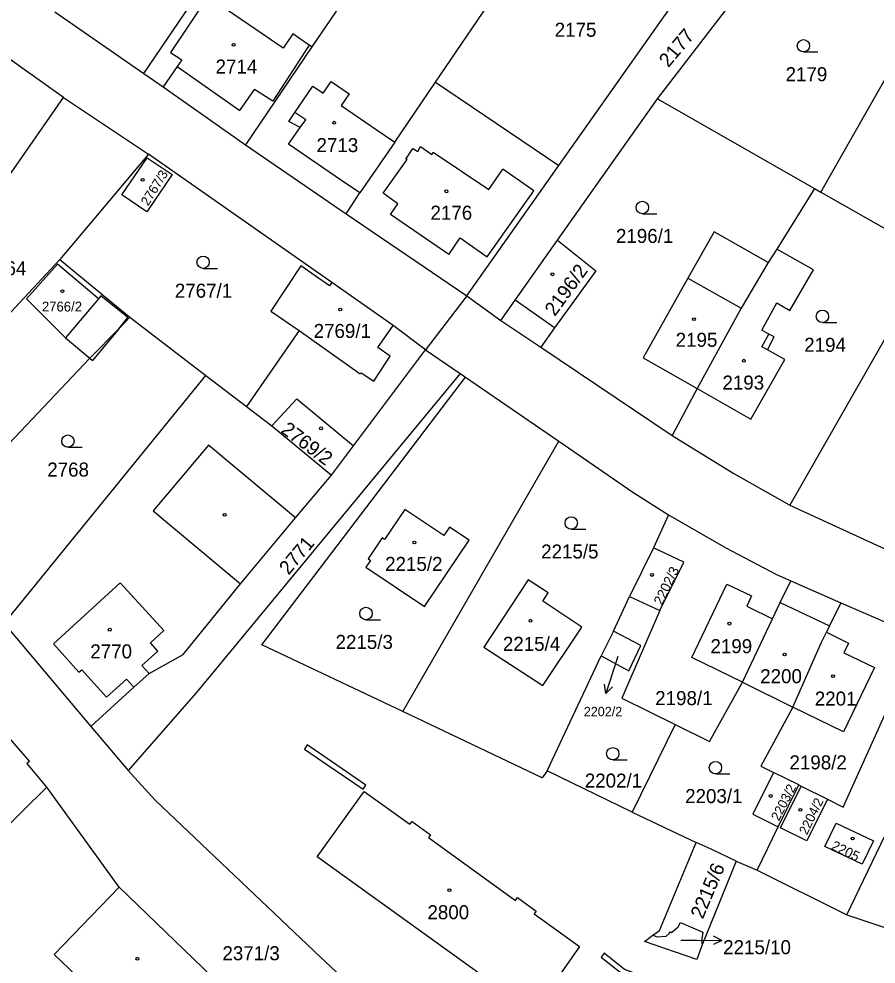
# Model space of a CAD drawing. Extents: x -869103 to -863415, y -1015889 to -1012477.
# Drawn here: x -866307 to -866203, y -1014842.2 to -1014727.5 of the extents above; entities that cross this region are included whole.
import ezdxf

# ---------------------------------------------------------------- set-up
doc = ezdxf.new("R2010")
doc.units = 0
for name, color, linetype in [('Hranice parcel', 7, 'Continuous'), ('Parcelní čísla', 7, 'Continuous'), ('Pop  PČ popisy', 7, 'Continuous'), ('Vnitřní kresba', 7, 'Continuous'), ('Věcná břemena k části', 7, 'Continuous'), ('Značky budov', 7, 'Continuous'), ('Značky kultur', 7, 'Continuous')]:
    doc.layers.add(name, color=color, linetype=linetype)

msp = doc.modelspace()

# ---------------------------------------------------------------- linework, layer by layer
at = {"layer": 'Hranice parcel'}
for p, q in [((-866229.55, -1014737.25), (-866197.69, -1014695.8)), ((-866291.83, -1014734.15), (-866266.43, -1014696.82)), ((-866253.23, -1014704.09), (-866271.45, -1014730.94)), ((-866256.44, -1014735.2), (-866239.77, -1014710.61)), ((-866241.49, -1014745.31), (-866222.81, -1014718.87)), ((-866209.71, -1014748.56), (-866195.73, -1014723.85)), ((-866302.62, -1014726.7), (-866291.83, -1014734.15)), ((-866301.56, -1014737.09), (-866311.73, -1014729.85)), ((-866271.45, -1014730.94), (-866279.51, -1014742.82)), ((-866271.45, -1014730.94), (-866271.79, -1014730.72)), ((-866291.83, -1014734.15), (-866289.49, -1014735.8)), ((-866261.4, -1014742.47), (-866256.44, -1014735.2)), ((-866256.44, -1014735.2), (-866241.49, -1014745.31)), ((-866289.49, -1014735.8), (-866279.51, -1014742.82)), ((-866315.32, -1014756.82), (-866301.56, -1014737.09)), ((-866301.56, -1014737.09), (-866291.25, -1014743.93)), ((-866241.65, -1014754.39), (-866229.55, -1014737.25)), ((-866229.55, -1014737.25), (-866210.49, -1014748.11)), ((-866279.51, -1014742.82), (-866267.27, -1014751.17)), ((-866261.4, -1014742.47), (-866265.64, -1014748.63)), ((-866291.25, -1014743.93), (-866302, -1014756.73)), ((-866269.03, -1014759.49), (-866291.25, -1014743.93)), ((-866252.66, -1014761.12), (-866241.49, -1014745.31)), ((-866267.27, -1014751.17), (-866265.64, -1014748.63)), ((-866210.49, -1014748.11), (-866215.06, -1014755.46)), ((-866210.49, -1014748.11), (-866209.71, -1014748.56)), ((-866209.71, -1014748.56), (-866196.22, -1014756.25)), ((-866267.27, -1014751.17), (-866252.66, -1014761.12)), ((-866216.1, -1014757.07), (-866222.68, -1014753.37)), ((-866215.06, -1014755.46), (-866216.1, -1014757.07)), ((-866311.47, -1014766.88), (-866302, -1014756.73)), ((-866196.22, -1014756.25), (-866213.49, -1014786.49)), ((-866216.1, -1014757.07), (-866219.39, -1014762.61)), ((-866252.66, -1014761.12), (-866257.65, -1014767.65)), ((-866252.66, -1014761.12), (-866248.52, -1014764.12)), ((-866219.39, -1014762.61), (-866224.72, -1014772.36)), ((-866294.87, -1014765.11), (-866293.51, -1014763.72)), ((-866294.87, -1014765.11), (-866293.75, -1014763.76)), ((-866293.51, -1014763.72), (-866284.29, -1014770.78)), ((-866248.52, -1014764.12), (-866243.69, -1014767.36)), ((-866242.03, -1014765.01), (-866243.69, -1014767.36)), ((-866298.36, -1014768.69), (-866294.87, -1014765.11)), ((-866266.4, -1014779.31), (-866257.65, -1014767.65)), ((-866257.65, -1014767.65), (-866253.46, -1014770.53)), ((-866243.69, -1014767.36), (-866227.74, -1014778.06)), ((-866318.25, -1014789.66), (-866298.36, -1014768.69)), ((-866308.77, -1014800.87), (-866284.29, -1014770.78)), ((-866253.46, -1014770.53), (-866285.47, -1014809.24)), ((-866284.29, -1014770.78), (-866279.36, -1014774.54)), ((-866253.46, -1014770.53), (-866252.81, -1014770.98)), ((-866252.81, -1014770.98), (-866241.49, -1014778.76)), ((-866224.72, -1014772.36), (-866227.74, -1014778.06)), ((-866276.28, -1014776.9), (-866273.28, -1014773.62)), ((-866273.28, -1014773.62), (-866266.4, -1014779.31)), ((-866279.36, -1014774.54), (-866276.28, -1014776.9)), ((-866276.28, -1014776.9), (-866269.07, -1014782.86)), ((-866260.43, -1014811.54), (-866241.49, -1014778.76)), ((-866241.49, -1014778.76), (-866232.54, -1014784.91)), ((-866269.07, -1014782.86), (-866266.4, -1014779.31)), ((-866232.54, -1014784.91), (-866228.21, -1014787.68)), ((-866213.49, -1014786.49), (-866197.67, -1014793.79)), ((-866228.21, -1014787.68), (-866230.01, -1014791.69)), ((-866230.01, -1014791.69), (-866232.92, -1014797.56)), ((-866215.11, -1014794.9), (-866213.38, -1014795.66)), ((-866213.38, -1014795.66), (-866207.29, -1014798.33)), ((-866234.88, -1014801.8), (-866232.92, -1014797.56)), ((-866232.92, -1014797.56), (-866229.26, -1014799.26)), ((-866207.29, -1014798.33), (-866199.02, -1014801.95)), ((-866219.24, -1014807.97), (-866215.58, -1014800.27)), ((-866308.77, -1014800.87), (-866298.23, -1014813.34)), ((-866234.88, -1014801.8), (-866236.37, -1014804.77)), ((-866209.06, -1014801.9), (-866206.38, -1014803.23)), ((-866242.93, -1014818.72), (-866236.37, -1014804.77)), ((-866219.24, -1014807.97), (-866225.37, -1014804.97)), ((-866206.59, -1014836.18), (-866191.65, -1014805.1)), ((-866203.2, -1014806.2), (-866206.97, -1014813.99)), ((-866298.23, -1014813.34), (-866293.02, -1014808.59)), ((-866219.24, -1014807.97), (-866213.12, -1014810.98)), ((-866285.47, -1014809.24), (-866293.72, -1014818.68)), ((-866206.97, -1014813.99), (-866213.12, -1014810.98)), ((-866227.4, -1014813.1), (-866232.61, -1014823.74)), ((-866298.23, -1014813.34), (-866293.72, -1014818.68)), ((-866232.61, -1014823.74), (-866242.93, -1014818.72)), ((-866212.39, -1014820.43), (-866215.46, -1014818.91)), ((-866319.23, -1014836.03), (-866303.57, -1014820.69)), ((-866294.83, -1014832.81), (-866303.57, -1014820.69)), ((-866214.9, -1014825.51), (-866212.39, -1014820.43)), ((-866212.39, -1014820.43), (-866212.12, -1014820.57)), ((-866212.12, -1014820.57), (-866208.92, -1014822.15)), ((-866232.61, -1014823.74), (-866224.85, -1014827.4)), ((-866217.46, -1014830.76), (-866214.9, -1014825.51)), ((-866219.98, -1014829.67), (-866224.1, -1014839.83)), ((-866219.98, -1014829.67), (-866217.46, -1014830.76)), ((-866217.46, -1014830.76), (-866206.59, -1014836.18)), ((-866294.83, -1014832.81), (-866282.2, -1014844.95)), ((-866206.59, -1014836.18), (-866189.75, -1014841.83))]:
    msp.add_line(p, q, dxfattribs=at)
for points in [[(-866271.79, -1014730.72), (-866273.74, -1014729.37), (-866274.94, -1014731.1), (-866282.57, -1014725.87), (-866284.07, -1014724.84), (-866288.59, -1014731.61), (-866287.23, -1014732.52), (-866287.77, -1014733.32), (-866289.49, -1014735.8)], [(-866265.64, -1014748.63), (-866267.86, -1014747.14), (-866274.27, -1014742.74), (-866272.87, -1014740.7), (-866274.22, -1014739.98), (-866273.5, -1014738.91), (-866271.34, -1014735.7), (-866270.08, -1014736.55), (-866269.11, -1014735.12), (-866266.91, -1014736.62), (-866267.88, -1014738.05), (-866263.64, -1014740.94), (-866261.4, -1014742.47)], [(-866291.41, -1014744.38), (-866288.39, -1014746.41), (-866291.47, -1014750.94), (-866294.49, -1014748.88), (-866291.41, -1014744.38)], [(-866222.68, -1014753.37), (-866225.85, -1014759), (-866231.29, -1014768.62), (-866224.72, -1014772.36)], [(-866248.52, -1014764.12), (-866246.78, -1014761.65), (-866241.65, -1014754.39)], [(-866241.65, -1014754.39), (-866237.03, -1014758.1), (-866242.03, -1014765.01)], [(-866224.72, -1014772.36), (-866218.2, -1014776.08), (-866214.1, -1014768.84), (-866216.2, -1014767.68), (-866215.39, -1014766.11), (-866216.03, -1014765.76), (-866216.89, -1014765.29), (-866215.06, -1014761.98), (-866213.48, -1014762.9), (-866210.61, -1014757.98), (-866215.06, -1014755.46)], [(-866302, -1014756.73), (-866299.7, -1014758.63), (-866293.51, -1014763.72)], [(-866293.75, -1014763.76), (-866297.05, -1014761.12), (-866297.33, -1014761.48), (-866302.3, -1014757.27), (-866306.04, -1014761.47), (-866301.33, -1014766.23), (-866298.36, -1014768.69)], [(-866269.03, -1014759.49), (-866269.31, -1014759.9), (-866272.8, -1014757.47), (-866276.4, -1014762.99), (-866273, -1014765.31), (-866279.36, -1014774.54)], [(-866257.65, -1014767.65), (-866261.57, -1014764.72), (-866269.03, -1014759.49)], [(-866260.43, -1014811.54), (-866277.51, -1014803.44), (-866252.81, -1014770.98)], [(-866227.74, -1014778.06), (-866220.26, -1014782.68), (-866213.49, -1014786.49)], [(-866293.02, -1014808.59), (-866291.19, -1014806.92), (-866287.03, -1014804.61), (-866280.09, -1014796.06), (-866273.43, -1014788.06), (-866269.07, -1014782.86)], [(-866257.77, -1014798.79), (-866252.39, -1014790.76), (-866254.75, -1014789.18), (-866255.43, -1014790.19), (-866260.16, -1014787.02), (-866262.62, -1014790.65), (-866262.91, -1014790.45), (-866264.63, -1014793.03), (-866264.34, -1014793.22), (-866264.88, -1014794.02), (-866257.77, -1014798.79)], [(-866228.21, -1014787.68), (-866221.25, -1014791.69), (-866215.11, -1014794.9)], [(-866229.26, -1014799.26), (-866226.36, -1014793.41), (-866230.01, -1014791.69)], [(-866245.2, -1014795.54), (-866250.61, -1014803.71), (-866243.45, -1014808.36), (-866238.72, -1014801.28), (-866243.45, -1014798.15), (-866242.78, -1014797.14), (-866245.2, -1014795.54)], [(-866215.58, -1014800.27), (-866214.64, -1014798.3), (-866213.38, -1014795.66)], [(-866225.37, -1014804.97), (-866221.12, -1014796.1), (-866218.12, -1014797.51)], [(-866218.12, -1014797.51), (-866218.71, -1014798.77), (-866215.58, -1014800.27)], [(-866229.26, -1014799.26), (-866233.84, -1014809.92), (-866227.4, -1014813.1)], [(-866207.29, -1014798.33), (-866208.68, -1014801.13), (-866209.06, -1014801.9)], [(-866236.37, -1014804.77), (-866233, -1014806.59), (-866231.56, -1014803.52), (-866234.88, -1014801.8)], [(-866213.12, -1014810.98), (-866209.66, -1014803.11), (-866209.06, -1014801.9)], [(-866208.92, -1014822.15), (-866207, -1014823.11), (-866197.74, -1014802.5)], [(-866206.38, -1014803.23), (-866206.94, -1014804.39), (-866203.2, -1014806.2)], [(-866227.4, -1014813.1), (-866223.21, -1014815.16), (-866219.24, -1014807.97)], [(-866242.93, -1014818.72), (-866243.53, -1014819.58), (-866260.43, -1014811.54)], [(-866213.12, -1014810.98), (-866216.99, -1014818.16), (-866215.46, -1014818.91)], [(-866303.57, -1014820.69), (-866305.99, -1014817.8), (-866305.69, -1014817.55), (-866309.95, -1014812.64)], [(-866293.72, -1014818.68), (-866290.43, -1014822.26), (-866270.39, -1014841.29), (-866263.45, -1014847.82)], [(-866215.46, -1014818.91), (-866217.97, -1014823.99), (-866214.9, -1014825.51)], [(-866270.79, -1014829.13), (-866265.09, -1014821.21), (-866259.55, -1014825.2), (-866259.3, -1014824.85), (-866257.07, -1014826.47), (-866257.32, -1014826.81), (-866246.74, -1014834.43), (-866246.5, -1014834.09), (-866244.23, -1014835.72), (-866244.48, -1014836.06), (-866238.98, -1014840.03)], [(-866208.92, -1014822.15), (-866211.43, -1014827.22), (-866214.63, -1014825.64), (-866212.12, -1014820.57)], [(-866209.23, -1014827.89), (-866207.88, -1014825.05), (-866203.36, -1014827.21), (-866204.72, -1014830.04), (-866209.23, -1014827.89)], [(-866230.1, -1014838.65), (-866229.31, -1014838.06), (-866224.85, -1014827.4)], [(-866219.98, -1014829.67), (-866223.03, -1014828.23), (-866224.85, -1014827.4)], [(-866238.98, -1014840.03), (-866244.55, -1014848), (-866270.79, -1014829.13)], [(-866294.83, -1014832.81), (-866302.69, -1014840.99), (-866290.09, -1014853.05)], [(-866230.1, -1014838.65), (-866229.59, -1014838.85), (-866228.5, -1014838.77), (-866228.11, -1014838.46), (-866228, -1014838.22), (-866227.82, -1014838.3), (-866227.01, -1014837.62), (-866226.73, -1014837.12), (-866224.05, -1014838.29), (-866224.18, -1014839.34), (-866224.1, -1014839.83)], [(-866224.1, -1014839.83), (-866224.4, -1014840.57), (-866224.77, -1014841.61), (-866231.09, -1014839.4), (-866230.1, -1014838.65)]]:
    msp.add_lwpolyline(points, dxfattribs=at)
at = {"layer": 'Pop  PČ popisy'}
for p, q in [((-866234.34, -1014804.85), (-866234.86, -1014806.47)), ((-866234.86, -1014806.47), (-866235.79, -1014809.32)), ((-866235.79, -1014809.32), (-866235.95, -1014808.22)), ((-866235.79, -1014809.32), (-866235, -1014808.53)), ((-866226.72, -1014839.23), (-866224.74, -1014839.25)), ((-866224.74, -1014839.25), (-866221.74, -1014839.3)), ((-866221.74, -1014839.3), (-866222.75, -1014839.79)), ((-866221.74, -1014839.3), (-866222.73, -1014838.78))]:
    msp.add_line(p, q, dxfattribs=at)
at = {"layer": 'Vnitřní kresba'}
for p, q in [((-866271.79, -1014730.72), (-866276.17, -1014737.51)), ((-866287.77, -1014733.32), (-866280.16, -1014738.63)), ((-866280.16, -1014738.63), (-866278.38, -1014736.11)), ((-866276.17, -1014737.51), (-866278.38, -1014736.11)), ((-866272.19, -1014739.78), (-866273.5, -1014738.91)), ((-866272.87, -1014740.7), (-866272.19, -1014739.78)), ((-866260.04, -1014744.54), (-866259.19, -1014743.26)), ((-866259.19, -1014743.26), (-866258.6, -1014743.63)), ((-866258.6, -1014743.63), (-866258.27, -1014743.03)), ((-866258.27, -1014743.03), (-866256.91, -1014743.99)), ((-866256.91, -1014743.99), (-866256.72, -1014743.71)), ((-866256.72, -1014743.71), (-866250, -1014748.24)), ((-866262.78, -1014748.66), (-866259.88, -1014744.59)), ((-866259.88, -1014744.59), (-866260.04, -1014744.54)), ((-866250, -1014748.24), (-866248.3, -1014745.76)), ((-866244.53, -1014748.38), (-866248.3, -1014745.76)), ((-866261.01, -1014749.96), (-866262.78, -1014748.66)), ((-866250.18, -1014756.38), (-866244.53, -1014748.38)), ((-866261.89, -1014751.25), (-866261.01, -1014749.96)), ((-866254.84, -1014756.11), (-866261.89, -1014751.25)), ((-866254.84, -1014756.11), (-866253.46, -1014754.1)), ((-866253.46, -1014754.1), (-866250.18, -1014756.38)), ((-866225.85, -1014759), (-866219.39, -1014762.61)), ((-866297.33, -1014761.48), (-866301.33, -1014766.23)), ((-866242.03, -1014765.01), (-866246.78, -1014761.65)), ((-866263.45, -1014767.37), (-866261.57, -1014764.72)), ((-866294.87, -1014765.11), (-866298.05, -1014768.96)), ((-866273, -1014765.31), (-866265.57, -1014770.56)), ((-866216.88, -1014767.3), (-866216.03, -1014765.76)), ((-866216.2, -1014767.68), (-866216.88, -1014767.3)), ((-866263.92, -1014771.46), (-866261.96, -1014768.43)), ((-866261.96, -1014768.43), (-866263.45, -1014767.37)), ((-866298.36, -1014768.69), (-866298.05, -1014768.96)), ((-866265.57, -1014770.56), (-866265.48, -1014770.44)), ((-866265.48, -1014770.44), (-866263.92, -1014771.46)), ((-866283.97, -1014779.22), (-866290.67, -1014787.21)), ((-866273.43, -1014788.06), (-866283.97, -1014779.22)), ((-866290.67, -1014787.21), (-866280.09, -1014796.06)), ((-866302.77, -1014803.32), (-866294.69, -1014795.94)), ((-866294.69, -1014795.94), (-866289.4, -1014801.7)), ((-866214.64, -1014798.3), (-866208.68, -1014801.13)), ((-866291.01, -1014803.19), (-866289.4, -1014801.7)), ((-866302.77, -1014803.32), (-866299.7, -1014806.77)), ((-866290.11, -1014804.19), (-866291.01, -1014803.19)), ((-866292.07, -1014805.94), (-866290.11, -1014804.19)), ((-866291.19, -1014806.92), (-866292.07, -1014805.94)), ((-866299.7, -1014806.77), (-866299.34, -1014806.45)), ((-866299.34, -1014806.45), (-866296.36, -1014809.78)), ((-866296.36, -1014809.78), (-866293.91, -1014807.59)), ((-866293.91, -1014807.59), (-866293.02, -1014808.59))]:
    msp.add_line(p, q, dxfattribs=at)
at = {"layer": 'Věcná břemena k části'}
for points in [[(-866272.32, -1014816.09), (-866269.51, -1014818.02), (-866265.24, -1014820.94), (-866264.89, -1014820.45), (-866269.59, -1014817.22), (-866272, -1014815.57)], [(-866236.38, -1014841.29), (-866233.85, -1014843.31), (-866227.98, -1014845.43), (-866223.56, -1014846.61), (-866219.02, -1014847.04), (-866218.95, -1014846.44), (-866223.46, -1014846.01), (-866227.8, -1014844.85), (-866233.55, -1014842.79), (-866236, -1014840.84)]]:
    msp.add_lwpolyline(points, close=True, dxfattribs=at)
at = {"layer": 'Značky budov'}
for centre in [(-866280.93, -1014730.69), (-866268.74, -1014740.13), (-866291.97, -1014747.06), (-866255.13, -1014748.45), (-866242.28, -1014758.51), (-866301.7, -1014760.55), (-866268, -1014762.78), (-866225.12, -1014763.95), (-866219.07, -1014768.99), (-866270.33, -1014777.19), (-866282.02, -1014787.67), (-866259.01, -1014791.03), (-866230.21, -1014794.96), (-866244.93, -1014800.52), (-866295.95, -1014801.6), (-866220.81, -1014800.87), (-866214.12, -1014804.61), (-866208.24, -1014807.24), (-866215.81, -1014821.76), (-866212.21, -1014823.44), (-866205.87, -1014826.92), (-866254.77, -1014833.19), (-866292.6, -1014841.5)]:
    msp.add_circle(centre, 0.175, dxfattribs=at)
at = {"layer": 'Značky kultur'}
for p, q in [((-866211.84, -1014731.55), (-866210.09, -1014731.55)), ((-866231.37, -1014751.16), (-866229.62, -1014751.16)), ((-866284.63, -1014757.8), (-866282.88, -1014757.8)), ((-866209.54, -1014764.36), (-866207.79, -1014764.36)), ((-866301.03, -1014779.49), (-866299.28, -1014779.49)), ((-866239.99, -1014789.42), (-866238.24, -1014789.42)), ((-866264.88, -1014800.39), (-866263.13, -1014800.39)), ((-866234.96, -1014817.39), (-866233.21, -1014817.39)), ((-866222.51, -1014819.08), (-866220.76, -1014819.08))]:
    msp.add_line(p, q, dxfattribs=at)
for centre in [(-866211.84, -1014730.8), (-866231.37, -1014750.41), (-866284.63, -1014757.05), (-866209.54, -1014763.61), (-866301.03, -1014778.74), (-866239.99, -1014788.67), (-866264.88, -1014799.64), (-866234.96, -1014816.64), (-866222.51, -1014818.33)]:
    msp.add_circle(centre, 0.75, dxfattribs=at)

# ---------------------------------------------------------------- texts
at = {"layer": 'Parcelní čísla'}
for s, height, p in [('2175', 1.7, (-866242, -1014729.71)), ('2714', 1.7, (-866283.12, -1014734.17)), ('2179', 1.7, (-866214, -1014735.1)), ('2713', 1.7, (-866270.88, -1014743.7)), ('2176', 1.7, (-866257.06, -1014751.89)), ('2196/1', 1.7, (-866234.57, -1014754.71)), ('2764', 1.7, (-866311.12, -1014758.63)), ('2767/1', 1.7, (-866288.06, -1014761.35)), ('2766/2', 1.19, (-866304.18, -1014763.02)), ('2769/1', 1.7, (-866271.23, -1014766.23)), ('2195', 1.7, (-866227.33, -1014767.3)), ('2194', 1.7, (-866211.74, -1014767.91)), ('2193', 1.7, (-866221.66, -1014772.49)), ('2768', 1.7, (-866303.53, -1014783.04)), ('2215/5', 1.7, (-866243.64, -1014792.97)), ('2215/2', 1.7, (-866262.56, -1014794.48)), ('2215/3', 1.7, (-866268.57, -1014803.94)), ('2215/4', 1.7, (-866248.28, -1014804.17)), ('2199', 1.7, (-866223.11, -1014804.45)), ('2770', 1.7, (-866298.31, -1014805.08)), ('2200', 1.7, (-866217.08, -1014808.09)), ('2198/1', 1.7, (-866229.81, -1014810.75)), ('2201', 1.7, (-866210.46, -1014810.81)), ('2202/2', 1.139, (-866238.47, -1014812.1)), ('2198/2', 1.7, (-866213.53, -1014818.54)), ('2202/1', 1.7, (-866238.35, -1014820.75)), ('2203/1', 1.7, (-866226.18, -1014822.63)), ('2800', 1.7, (-866257.43, -1014836.71)), ('2215/10', 1.7, (-866221.57, -1014840.95)), ('2371/3', 1.7, (-866282.29, -1014841.68))]:
    msp.add_text(s, height=height, dxfattribs=at).set_placement(p)
for s, height, rotation, p in [('2177', 1.7, 50, (-866228.21, -1014733.52)), ('2767/3', 1.139, 58, (-866291.3, -1014750.29)), ('2196/2', 1.7, 54, (-866241.98, -1014763.7)), ('2769/2', 1.7, 323, (-866275.31, -1014777.61)), ('2771', 1.7, 50, (-866274.27, -1014795.06)), ('2202/3', 1.19, 64, (-866228.99, -1014798.71)), ('2203/2', 1.139, 63, (-866214.81, -1014824.86)), ('2204/2', 1.139, 64, (-866211.41, -1014826.55)), ('2205', 1.19, 334, (-866208.57, -1014828.19)), ('2215/6', 1.7, 67, (-866224.04, -1014836.77))]:
    msp.add_text(s, height=height, rotation=rotation, dxfattribs=at).set_placement(p)

doc.saveas('drawing.dxf')
